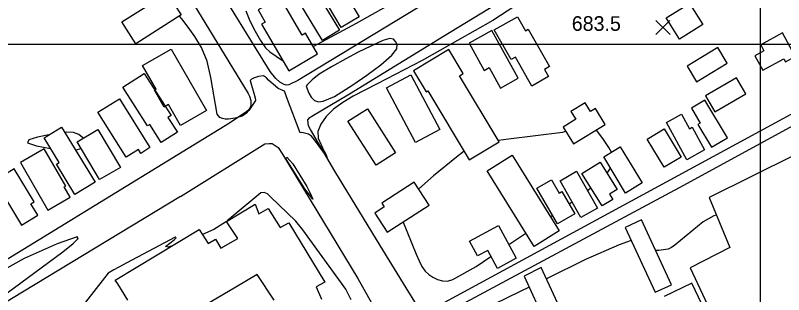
# Model space of a CAD drawing. Extents: x 79600 to 91800, y 75600 to 84400.
# Drawn here: x 80238 to 81024, y 82744 to 83030 of the extents above; entities that cross this region are included whole.
import ezdxf

# ---------------------------------------------------------------- set-up
doc = ezdxf.new("R2010")
doc.units = 0
for name, color, linetype in [('084-085$0$BLDG', 7, 'Continuous'), ('084-085$0$GRID', 7, 'Continuous'), ('084-085$0$INTER', 7, 'Continuous'), ('084-085$0$ROAD', 7, 'Continuous'), ('084-085$0$SPOTMARK', 7, 'Continuous'), ('084-085$0$SPOTS', 7, 'Continuous')]:
    doc.layers.add(name, color=color, linetype=linetype)

# ---------------------------------------------------------------- blocks, each defined once
blk = doc.blocks.new('084-085$0$SPOTX')
at = {"layer": '084-085$0$SPOTMARK'}
for p, q in [((-0.37, 0.358), (0.351, -0.358)), ((-0.012, 0), (-0.37, -0.358)), ((-0.012, 0), (0.347, 0.358))]:
    blk.add_line(p, q, dxfattribs=at)

msp = doc.modelspace()

# ---------------------------------------------------------------- linework, layer by layer
at = {"layer": '084-085$0$BLDG'}
for points in [[(80556.79, 83082.95), (80589.5, 83028.06), (80571.27, 83017.2), (80538.57, 83072.09)], [(80539.33, 83064.18), (80569.38, 83014.66), (80551.99, 83004.11), (80521.94, 83053.63)], [(80360.89, 83000.65), (80346.69, 83023.09), (80393.16, 83052.52), (80407.37, 83030.08)], [(80531.32, 83009.43), (80508.59, 83048.35), (80486.13, 83035.22), (80493.42, 83022.74), (80489.61, 83020.52), (80517.44, 82972.86), (80547.04, 82990.15), (80534.65, 83011.37)], [(80903.74, 83027.12), (80927.6, 83042), (80941.14, 83020.3), (80917.28, 83005.42)], [(80751.46, 83028.32), (80759.64, 83013.9), (80762.53, 83015.54), (80784.27, 82977.27), (80779.23, 82974.4), (80783.39, 82967.08), (80766.3, 82957.38), (80749.53, 82986.91), (80745.18, 82984.44), (80727.87, 83014.92)], [(80722.66, 82976.18), (80734.3, 82955.28), (80752.38, 82965.34), (80725.24, 83014.08), (80702.01, 83001.15), (80717.51, 82973.31)], [(81003.87, 82993.5), (80994.52, 82988.42), (81002.68, 82973.42), (81024.21, 82985.12), (81025.82, 82982.16), (81035.78, 82987.57), (81022.65, 83011.73), (81000.51, 82999.69)], [(80433.18, 82932.32), (80406.58, 82917.11), (80394.43, 82938.35), (80389.92, 82935.77), (80379.95, 82953.21), (80381.65, 82954.19), (80367.84, 82978.33), (80397.25, 82995.14)], [(80658.14, 82951.47), (80659.75, 82952.44), (80702.24, 82881.87), (80732.83, 82900.28), (80692.12, 82967.88), (80696.01, 82970.22), (80681.26, 82994.72), (80645.18, 82973)], [(80925.11, 82977.61), (80934.73, 82961.73), (80966.25, 82980.79), (80956.64, 82996.68)], [(80393.89, 82925.06), (80403.48, 82910.03), (80387.03, 82899.54), (80375.22, 82918.06), (80373, 82916.64), (80347.76, 82956.2), (80369.66, 82970.18), (80397.13, 82927.12)], [(80647.16, 82899.71), (80617.49, 82955.61), (80642.29, 82968.77), (80671.96, 82912.87)], [(80953.6, 82930.98), (80985.22, 82949.35), (80975.75, 82965.66), (80944.12, 82947.28)], [(80344.13, 82944.27), (80375.45, 82894.26), (80366.11, 82888.41), (80363.72, 82892.22), (80351.17, 82884.37), (80322.25, 82930.56)], [(80831.3, 82934.28), (80826.44, 82931.32), (80821, 82940.24), (80806.32, 82931.3), (80811.2, 82923.29), (80798.26, 82915.41), (80808.78, 82898.14), (80841.26, 82917.92)], [(80929.61, 82934.65), (80938.67, 82919.5), (80936.11, 82917.97), (80950.08, 82894.61), (80966.46, 82904.41), (80943.43, 82942.91)], [(80606.81, 82876.19), (80578.02, 82921.29), (80597.92, 82933.99), (80626.71, 82888.89)], [(80919.33, 82928.39), (80927.49, 82913.62), (80930.24, 82915.14), (80943.04, 82891.97), (80924.87, 82881.93), (80903.92, 82919.87)], [(80279.73, 82877.27), (80282.53, 82878.98), (80267.1, 82904.35), (80285.02, 82915.25), (80319.38, 82858.77), (80298.66, 82846.16)], [(80300.9, 82900.22), (80322.08, 82912.83), (80345.14, 82874.1), (80323.96, 82861.5)], [(80901.87, 82913.57), (80919.19, 82884.67), (80901.6, 82874.13), (80884.28, 82903.03)], [(80293.82, 82843.47), (80287.78, 82854), (80289.2, 82854.81), (80267.24, 82893.08), (80242.89, 82879.11), (80270.88, 82830.31)], [(80856.8, 82895.09), (80879.24, 82858.13), (80862.23, 82847.81), (80839.79, 82884.77)], [(80746.3, 82886.44), (80794.2, 82809.01), (80768.59, 82793.17), (80720.69, 82870.59)], [(80836.22, 82879.46), (80853.51, 82851.52), (80845.77, 82846.72), (80849.08, 82841.36), (80838.13, 82834.58), (80817.51, 82867.89)], [(80260.62, 82825.2), (80253.56, 82836.78), (80256.87, 82838.8), (80236.35, 82872.42), (80216.44, 82860.28), (80244.02, 82815.07)], [(80812, 82870.07), (80833.48, 82832.4), (80816.58, 82822.76), (80795.1, 82860.43)], [(80612.64, 82837.37), (80615.13, 82833.54), (80605.55, 82827.31), (80618.35, 82807.6), (80661.3, 82835.5), (80646, 82859.04)], [(80786.29, 82861.34), (80794.07, 82847.85), (80796.95, 82849.51), (80810.16, 82826.63), (80792.53, 82816.44), (80771.52, 82852.81)], [(80909.31, 82753.95), (80878.38, 82820.35), (80861.7, 82812.58), (80892.64, 82746.18)], [(80721.1, 82789.04), (80710.71, 82783.39), (80702.54, 82798.42), (80732.23, 82814.56), (80750.36, 82781.22), (80731.06, 82770.73)]]:
    msp.add_lwpolyline(points, close=True, dxfattribs=at)
for points in [[(81165.55, 82713.75), (81144.6, 82752.03), (81063.6, 82868.25), (81047.74, 82859.08), (81035.2, 82886.69), (80947.64, 82843.26), (80969.06, 82792.01), (80928.17, 82771.36), (80965.79, 82690.97)], [(80352.84, 82738), (80342.45, 82754.93), (80339.7, 82758.75), (80425.88, 82810.57), (80434.9, 82796.08), (80442.52, 82800.66), (80448.03, 82791.51), (80465.26, 82801.14), (80453.65, 82818.83), (80483.08, 82836.41), (80486.76, 82826.65), (80496.37, 82832.15), (80508.59, 82812.48), (80517.44, 82817.37), (80554.43, 82756.51), (80545.58, 82751.77), (80551.09, 82739.11)], [(80807.06, 82703.79), (80775.86, 82771.52), (80758.32, 82762.66), (80794.11, 82684.4)], [(80502.71, 82738.3), (80485.29, 82764.38), (80463.32, 82751.39), (80377.15, 82700.48)], [(80961.37, 82689.59), (80930.17, 82755.65), (80901.8, 82741.88)]]:
    msp.add_lwpolyline(points, dxfattribs=at)
at = {"layer": '084-085$0$GRID'}
for p, q in [((81000, 84000), (81000, 80000)), ((85000, 83000), (80000, 83000))]:
    msp.add_line(p, q, dxfattribs=at)
at = {"layer": '084-085$0$INTER'}
for p, q in [((80843.23, 82868.14), (80846.71, 82873.37)), ((80785.22, 82823.53), (80787.52, 82825.1)), ((80742.81, 82795.1), (80760.23, 82806.68))]:
    msp.add_line(p, q, dxfattribs=at)
for points in [[(80542.52, 82997.89), (80586.79, 83021.69), (80658.39, 83062.45), (80677.02, 83072.88), (80700.95, 83087.68), (80735.78, 83112.01)], [(80786.01, 83063.72), (80726.4, 83024.51), (80653.93, 82983.56), (80608.13, 82959.57), (80583.33, 82946.84), (80572.68, 82940.57), (80563.4, 82933.8), (80555.73, 82926.26), (80550.19, 82918.37), (80547.38, 82910.75), (80547.53, 82903.94), (80553.9, 82890.34), (80554.7, 82888.83), (80555.9, 82886.68), (80556.96, 82884.7), (80543.82, 82902.23), (80540.64, 82905.88), (80537.58, 82908.16), (80530.92, 82909.64), (80529.18, 82909.48), (80515.31, 82946.31), (80513.83, 82950.4), (80513.05, 82952.14), (80506.64, 82954.77), (80496.91, 82963.38), (80494.86, 82965.78), (80491.76, 82967.67), (80486.59, 82967.23), (80481.31, 82965.52), (80479.35, 82964.45), (80478.16, 82963.12), (80483.19, 82945.36), (80483.37, 82942.62), (80476.8, 82932.14), (80474.07, 82929.1), (80469.72, 82926.65), (80462.81, 82924.36), (80455.7, 82923.34), (80452.56, 82923.48), (80449.63, 82923.98), (80446.85, 82925.12), (80444.31, 82928.59), (80437.81, 82966.23), (80434.03, 82982.71), (80428.28, 82996.63), (80421.35, 83008.05), (80414.38, 83017.74), (80408.15, 83026.2), (80405.62, 83028.98)], [(80473.62, 83034.37), (80477.82, 83024.03), (80482.98, 83013.45), (80488.51, 83003.83), (80493.69, 82996.5), (80497.99, 82992.31), (80511.07, 82983.48), (80511.33, 82983.33)], [(80847.66, 82889.55), (80844.95, 82894.36), (80839.05, 82903.51), (80832.39, 82912.05), (80832.04, 82912.31)], [(80271.87, 82907.25), (80260.35, 82904.95), (80251.51, 82902.31), (80250.23, 82899.3), (80259.48, 82896.05), (80273.74, 82893.42)], [(80307.03, 82903.87), (80306.58, 82904.45), (80302.65, 82907.6), (80297.28, 82909.76), (80290.51, 82910.18), (80288.27, 82909.9)], [(80800.91, 82911.07), (80797.57, 82909.64), (80742.23, 82902.87), (80732.05, 82901.57)], [(80299.2, 82891.93), (80299.84, 82891.95), (80304.95, 82893.42)], [(80697.01, 82890.55), (80689.08, 82884.68), (80665.53, 82865.46), (80650.61, 82851.95)], [(80823.13, 82850.54), (80826.29, 82852.89), (80826.62, 82853.18)], [(80581.43, 82738.45), (80576.05, 82749.37), (80531.79, 82810.11), (80524.63, 82819.12), (80498.91, 82843.88), (80495.57, 82847.15), (80492.16, 82848.4), (80488.77, 82848.04), (80460.76, 82824.47), (80454.56, 82819.38)], [(80804.38, 82836.64), (80805.36, 82837.31), (80807.41, 82838.84)], [(80453.73, 82818.7), (80452.74, 82817.89), (80440.67, 82810.59), (80429.15, 82805.3)], [(80634.46, 82818.06), (80648.06, 82785.33), (80650.83, 82778.36), (80653.7, 82772.56), (80656.97, 82767.99), (80660.73, 82764.42), (80664.97, 82761.56), (80669.7, 82759.23), (80674.78, 82757.77), (80680.09, 82757.64), (80685.51, 82759.15), (80709.17, 82772.73), (80724.44, 82782.89)], [(80955.19, 82825.2), (80952.69, 82824.45), (80941.75, 82818.31), (80912.71, 82794.34), (80909.26, 82791.95), (80905.93, 82790.39), (80896.24, 82789.06), (80892.93, 82789.12)], [(80214.3, 82734.83), (80257.77, 82766.33), (80286.41, 82787.75), (80296.9, 82796.28), (80301.89, 82801.36), (80300.85, 82802.85), (80280.64, 82795.91), (80246.85, 82780.72), (80057.27, 82674.95)], [(80397.16, 82793.3), (80394.13, 82792.38), (80391.51, 82792.99), (80400.1, 82799.92), (80402.43, 82802.07), (80401.27, 82802.76), (80351.7, 82776.49), (80343.46, 82772.02), (80338.61, 82769.33), (80332.56, 82765.76), (80305.57, 82731.4), (80294.92, 82721.04), (80283.97, 82715.82), (80272.36, 82714.74), (80261.22, 82715.84)], [(80867.95, 82799.17), (80855.57, 82794.65), (80821.23, 82779.65), (80781.13, 82760.08)], [(80763.45, 82751.45), (80754.36, 82747.01), (80727.71, 82734.01), (80720.71, 82731.72)]]:
    msp.add_lwpolyline(points, dxfattribs=at)
for points in [[(80575.9, 82985.19), (80561.08, 82977.14), (80548.71, 82969.4), (80541.49, 82963.56), (80538.53, 82960.77), (80536.42, 82958.6), (80535.37, 82957.24), (80538.05, 82950.04), (80540.6, 82945.84), (80543.89, 82942.55), (80547.89, 82941.23), (80552.59, 82941.76), (80564.21, 82946.76), (80583.17, 82958.65), (80597.32, 82968.44), (80611.79, 82979.2), (80622.9, 82988.78), (80627.98, 82995.55), (80628.45, 82999.97), (80626.76, 83003.01), (80624.64, 83005.3), (80620.94, 83006.05), (80613.79, 83004.11), (80588.44, 82991.88)], [(80538.74, 82848.98), (80542.1, 82841.43), (80533.84, 82852.2), (80514.75, 82882.32), (80515.15, 82883.71), (80515.53, 82884.66), (80521.76, 82877.56), (80535.98, 82854.44)]]:
    msp.add_lwpolyline(points, close=True, dxfattribs=at)
at = {"layer": '084-085$0$ROAD'}
for points in [[(81032.54, 83436.07), (81092.77, 83335.74), (81096.13, 83329.94), (81097.97, 83326.59), (81099.19, 83320.49), (81098.59, 83316.82), (81097.06, 83313.92), (81095.84, 83312.55), (81092.79, 83308.88), (81075.1, 83295.74), (80526.76, 82963.13), (80517.46, 82958.54), (80514.86, 82958.38), (80512.73, 82958.84), (80508.3, 82961.28), (80504.33, 82964.94), (80498.52, 82972.26), (80437.27, 83071.46)], [(80648.16, 82733.71), (80637.77, 82750.94), (80611.17, 82794.11), (80564.55, 82870.37), (80539.63, 82912.77), (80537.64, 82916.74), (80537.18, 82922.69), (80539.01, 82924.98), (80540.99, 82926.51), (80579.74, 82949.44), (80675.98, 83008.29), (80760.63, 83060.41), (80948.7, 83174.59), (81114.34, 83275.33)], [(80000, 83008.93), (80309.67, 83197.34), (80312.73, 83198.71), (80314.86, 83199.17), (80318.83, 83199.33), (80322.8, 83198.26), (80326.16, 83195.67), (80328.91, 83190.79), (80475.8, 82949.65), (80477.33, 82947.05), (80478.56, 82942.63), (80478.56, 82937.13), (80476.89, 82933.47), (80474.6, 82931.18), (80456.91, 82919.41), (80155.82, 82735.22), (80008.78, 82646.11)], [(81070.85, 82949.6), (80665.1, 82729.3)], [(80666.18, 82718.61), (80921.84, 82855.75), (81078.64, 82941.67), (81083.07, 82944.42), (81091, 82946.72), (81094.36, 82946.57), (81102.6, 82941.7), (81186.16, 82866.54), (81238.7, 82822.17), (81289.26, 82775.67), (81292.93, 82766.98), (81291.71, 82765.15), (81287.75, 82761.79), (81280.12, 82757.2), (81070.37, 82657.19)], [(80406.62, 82844.28), (80493.1, 82898.08), (80497.37, 82898.69), (80500.42, 82898.39), (80506.53, 82894.58), (80511.12, 82887.72), (80588.16, 82760.2), (80608.34, 82724.51), (80615.85, 82711.92)], [(80406.62, 82844.28), (80245.09, 82746.45), (80000, 82597.61)]]:
    msp.add_lwpolyline(points, dxfattribs=at)

# ---------------------------------------------------------------- block references
at = {"layer": '084-085$0$SPOTS', "xscale": 20, "yscale": 20}
msp.add_blockref('084-085$0$SPOTX', (80900.68, 83017.36), dxfattribs=at)

# ---------------------------------------------------------------- texts
at = {"layer": '084-085$0$SPOTS'}
msp.add_text('683.5', height=15, dxfattribs=at).set_placement((80807.17, 83013.84))

doc.saveas('drawing.dxf')
